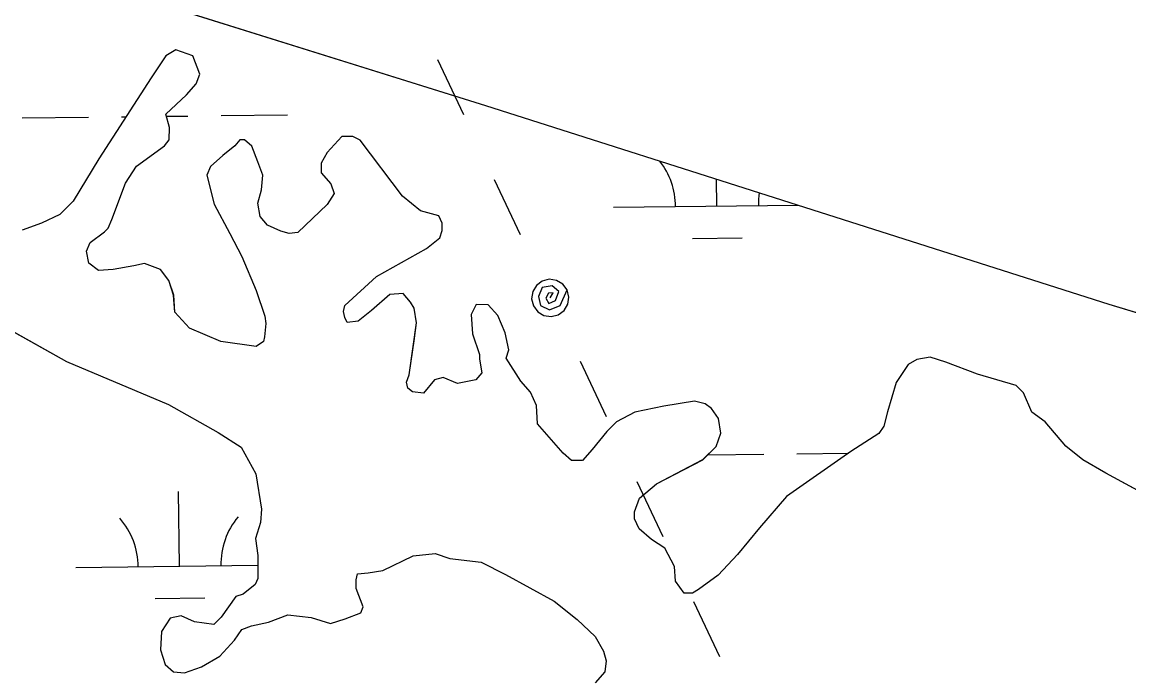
# Model space of a CAD drawing. Extents: x 3684037 to 3722149, y 433263 to 459021.
# Drawn here: x 3716492 to 3717026, y 452038 to 452354 of the extents above; entities that cross this region are included whole.
import ezdxf

# ---------------------------------------------------------------- set-up
doc = ezdxf.new("R2010")
doc.units = 0
for name, color, linetype in [('V-TOPO-SHOR', 7, 'Continuous'), ('V-UTIL-LINE', 7, 'Continuous'), ('V-WETL-SWMP', 7, 'Continuous')]:
    doc.layers.add(name, color=color, linetype=linetype)

msp = doc.modelspace()

# ---------------------------------------------------------------- linework, layer by layer
at = {"layer": 'V-TOPO-SHOR'}
for points in [[(3715587.48, 453091.14), (3715656.42, 453028.81), (3715727.04, 452946.55), (3715834.43, 452820.23), (3715921.99, 452722.1), (3715962.87, 452683.3), (3715995.56, 452646.28), (3716015.4, 452622.19), (3716020.06, 452613.39), (3716038.7, 452579.93), (3716052.71, 452566.41), (3716234.59, 452464.45), (3716715.7, 452314.05), (3717016.53, 452218.15), (3717331.43, 452123.37), (3717475.4, 452073.1), (3717679.08, 452009.74), (3718079.2, 451880.31)], [(3716609.14, 452212.37), (3716609.72, 452208.85), (3716609.11, 452202.41), (3716608.52, 452200.06), (3716604.99, 452197.73), (3716588, 452200.13), (3716572.77, 452206.63), (3716565.76, 452214.28), (3716565.2, 452222.48), (3716562.88, 452229.53), (3716558.8, 452234.82), (3716551.19, 452237.77), (3716545.9, 452236.62), (3716535.93, 452234.89), (3716528.9, 452234.33), (3716524.22, 452237.86), (3716523.06, 452243.73), (3716524.84, 452247.83), (3716531.89, 452253.08), (3716533.65, 452254.83), (3716535.42, 452258.93), (3716541.93, 452276.5), (3716547.23, 452284.69), (3716560.75, 452294.61), (3716563.11, 452297.53), (3716563.13, 452303.4), (3716561.39, 452309.85), (3716571.39, 452319.2), (3716576.09, 452324.46), (3716577.87, 452329.14), (3716574.38, 452337.95), (3716566.18, 452340.91), (3716561.48, 452337.99), (3716554.41, 452327.46), (3716529.07, 452288.27), (3716516.69, 452267.79), (3716510.22, 452261.36), (3716501.42, 452257.28), (3716492.02, 452253.8)], [(3716818.59, 452080.36), (3716815.65, 452078.61), (3716811.55, 452078.63), (3716807.46, 452084.5), (3716806.9, 452091.54), (3716802.24, 452100.35), (3716795.81, 452104.47), (3716789.96, 452109.77), (3716787.63, 452114.47), (3716787.64, 452117.98), (3716790.01, 452124.42), (3716798.24, 452131.43), (3716820.56, 452143.08), (3716827.02, 452149.51), (3716829.39, 452155.95), (3716828.24, 452162.99), (3716824.74, 452167.7), (3716821.82, 452170.05), (3716816.54, 452171.24), (3716801.88, 452168.94), (3716787.8, 452166.06), (3716778.99, 452161.4), (3716774.29, 452156.72), (3716767.22, 452147.95), (3716762.52, 452142.69), (3716757.24, 452142.71), (3716753.15, 452146.24), (3716740.88, 452160.35), (3716740.32, 452169.15), (3716737.41, 452175.6), (3716732.74, 452180.9), (3716725.74, 452192.06), (3716726.93, 452196.16), (3716725.2, 452204.37), (3716721.7, 452212.59), (3716717.03, 452217.88), (3716711.17, 452217.9), (3716708.81, 452213.22), (3716709.37, 452203.84), (3716712.85, 452193.86), (3716712.84, 452191.51), (3716713.99, 452185.06), (3716711.05, 452181.55), (3716702.25, 452179.82), (3716695.23, 452182.78), (3716691.12, 452181.62), (3716685.82, 452175.19), (3716680.55, 452175.79), (3716678.21, 452177.56), (3716677.63, 452180.49), (3716678.81, 452184), (3716681.21, 452200.41), (3716682.41, 452209.2), (3716681.27, 452216.24), (3716679.52, 452219.18), (3716676.01, 452223.29), (3716669.56, 452222.73), (3716660.74, 452215.14), (3716654.28, 452209.88), (3716649, 452209.31), (3716647.83, 452211.66), (3716647.25, 452214.59), (3716647.85, 452217.52), (3716663.14, 452231.54), (3716687.22, 452244.95), (3716693.69, 452250.2), (3716694.87, 452253.72), (3716694.88, 452257.23), (3716693.14, 452260.76), (3716684.35, 452263.13), (3716675.58, 452270.2), (3716655.15, 452297.23), (3716651.64, 452299), (3716646.36, 452299.02), (3716639.3, 452291.42), (3716636.35, 452286.15), (3716636.34, 452281.46), (3716641.01, 452276.17), (3716642.75, 452271.48), (3716639.22, 452266.21), (3716625.1, 452252.77), (3716621, 452252.2), (3716616.9, 452253.39), (3716610.46, 452256.34), (3716606.96, 452260.45), (3716605.8, 452266.91), (3716607.58, 452273.35), (3716608.19, 452280.38), (3716605.87, 452286.84), (3716602.96, 452294.47), (3716599.46, 452297.41), (3716597.11, 452297.42), (3716594.75, 452294.5), (3716588.88, 452289.83), (3716583, 452284.57), (3716581.23, 452280.47), (3716584.7, 452266.39), (3716592.27, 452252.29), (3716598.1, 452241.14), (3716605.08, 452224.7), (3716609.14, 452212.37)], [(3716440.94, 452231.1), (3716513.51, 452190.41), (3716562.69, 452169.73), (3716586.68, 452156.16), (3716597.79, 452149.09), (3716604.79, 452136.17), (3716607.66, 452119.16), (3716607.06, 452112.72), (3716604.69, 452105.1), (3716605.83, 452096.89), (3716605.79, 452085.75), (3716604.61, 452082.82), (3716598.73, 452078.15), (3716595.21, 452076.99), (3716588.14, 452067.05), (3716584.62, 452063.54), (3716575.24, 452064.74), (3716568.8, 452067.7), (3716563.52, 452066.54), (3716559.39, 452060.11), (3716558.78, 452051.32), (3716561.1, 452044.27), (3716565.19, 452040.74), (3716570.47, 452040.14), (3716578.68, 452043.04), (3716587.5, 452048.29), (3716594.56, 452055.89), (3716598.09, 452061.15), (3716602.79, 452062.9), (3716611, 452064.63), (3716620.39, 452068.11), (3716631.53, 452066.91), (3716640.9, 452063.94), (3716647.94, 452066.27), (3716655.57, 452069.17), (3716656.75, 452072.1), (3716653.26, 452080.9), (3716653.28, 452085.01), (3716653.88, 452087.94), (3716659.15, 452088.51), (3716666.19, 452089.65), (3716680.87, 452096.64), (3716691.43, 452097.78), (3716698.46, 452095.41), (3716713.69, 452093.6), (3716725.4, 452087.7), (3716748.81, 452074.73), (3716759.92, 452065.9), (3716768.68, 452057.66), (3716772.76, 452050.61), (3716773.92, 452045.92), (3716773.32, 452040.64), (3716768.61, 452035.38)], [(3717060.82, 452111.81), (3717015.18, 452136.58), (3717004.06, 452143.07), (3716995.87, 452149.54), (3716985.94, 452161.3), (3716979.51, 452166.01), (3716975.44, 452175.41), (3716971.93, 452178.94), (3716953.19, 452184.27), (3716937.96, 452190.19), (3716930.35, 452192.56), (3716923.9, 452191.41), (3716919.79, 452189.07), (3716913.9, 452180.3), (3716909.74, 452166.24), (3716907.96, 452159.21), (3716905.6, 452155.7), (3716892.09, 452146.95), (3716860.95, 452125.36), (3716848, 452110.17), (3716837.41, 452097.3), (3716827.99, 452087.37), (3716818.59, 452080.36)]]:
    msp.add_lwpolyline(points, dxfattribs=at)
at = {"layer": 'V-UTIL-LINE'}
for points in [[(3716692.58, 452336.3), (3716705.16, 452309.66)], [(3716719.95, 452278.33), (3716732.53, 452251.69)], [(3716746.96, 452221.14), (3716748.4, 452223.63), (3716746.08, 452223.43), (3716744.77, 452221.02), (3716746.3, 452218.53), (3716749.44, 452219.83), (3716751.13, 452224.2), (3716747.87, 452226.95), (3716743.07, 452226.12), (3716741.31, 452221.89), (3716742.3, 452217.53), (3716746.67, 452215.48), (3716751.77, 452217.54), (3716755.1, 452224.98), (3716753.01, 452227.81), (3716750, 452229.61), (3716746.52, 452230.13), (3716743.12, 452229.28), (3716740.29, 452227.19), (3716738.49, 452224.18), (3716737.97, 452220.71), (3716738.82, 452217.3), (3716740.91, 452214.48), (3716743.92, 452212.67), (3716747.4, 452212.15), (3716750.8, 452213), (3716753.62, 452215.09), (3716755.43, 452218.1), (3716755.95, 452221.58), (3716755.1, 452224.98)], [(3716761.39, 452190.59), (3716773.96, 452163.95)], [(3716788.76, 452132.62), (3716801.34, 452105.98)], [(3716816.14, 452074.65), (3716828.71, 452048.01)]]:
    msp.add_lwpolyline(points, dxfattribs=at)
at = {"layer": 'V-WETL-SWMP'}
for p, q in [((3716234.59, 452464.45), (3716715.7, 452314.05)), ((3716561.48, 452337.99), (3716554.41, 452327.46)), ((3716566.18, 452340.91), (3716561.48, 452337.99)), ((3716574.38, 452337.95), (3716566.18, 452340.91)), ((3716577.87, 452329.14), (3716574.38, 452337.95)), ((3716554.41, 452327.46), (3716529.07, 452288.27)), ((3716576.09, 452324.46), (3716577.87, 452329.14)), ((3716571.39, 452319.2), (3716576.09, 452324.46)), ((3716561.39, 452309.85), (3716571.39, 452319.2)), ((3716715.7, 452314.05), (3717016.53, 452218.15)), ((3716492.09, 452308.01), (3716524.09, 452308.38)), ((3716540.09, 452308.57), (3716542.22, 452308.6)), ((3716563.13, 452303.4), (3716561.39, 452309.85)), ((3716561.67, 452308.82), (3716572.09, 452308.94)), ((3716588.09, 452309.13), (3716620.09, 452309.5)), ((3716563.11, 452297.53), (3716563.13, 452303.4)), ((3716547.23, 452284.69), (3716560.75, 452294.61)), ((3716560.75, 452294.61), (3716563.11, 452297.53)), ((3716594.75, 452294.5), (3716588.88, 452289.83)), ((3716597.11, 452297.42), (3716594.75, 452294.5)), ((3716599.46, 452297.41), (3716597.11, 452297.42)), ((3716602.96, 452294.47), (3716599.46, 452297.41)), ((3716646.36, 452299.02), (3716639.3, 452291.42)), ((3716651.64, 452299), (3716646.36, 452299.02)), ((3716655.15, 452297.23), (3716651.64, 452299)), ((3716675.58, 452270.2), (3716655.15, 452297.23)), ((3716588.88, 452289.83), (3716583, 452284.57)), ((3716605.87, 452286.84), (3716602.96, 452294.47)), ((3716639.3, 452291.42), (3716636.35, 452286.15)), ((3716529.07, 452288.27), (3716516.69, 452267.79)), ((3716541.93, 452276.5), (3716547.23, 452284.69)), ((3716583, 452284.57), (3716581.23, 452280.47)), ((3716608.19, 452280.38), (3716605.87, 452286.84)), ((3716636.35, 452286.15), (3716636.34, 452281.46)), ((3716581.23, 452280.47), (3716584.7, 452266.39)), ((3716607.58, 452273.35), (3716608.19, 452280.38)), ((3716636.34, 452281.46), (3716641.01, 452276.17)), ((3716827.46, 452265.48), (3716827.3, 452278.47)), ((3716535.43, 452258.93), (3716541.93, 452276.5)), ((3716605.8, 452266.91), (3716607.58, 452273.35)), ((3716641.01, 452276.17), (3716642.75, 452271.48)), ((3716516.69, 452267.79), (3716510.22, 452261.36)), ((3716642.75, 452271.48), (3716639.22, 452266.21)), ((3716684.35, 452263.13), (3716675.58, 452270.2)), ((3716584.7, 452266.39), (3716592.27, 452252.3)), ((3716606.96, 452260.45), (3716605.8, 452266.91)), ((3716639.22, 452266.21), (3716625.1, 452252.77)), ((3716693.14, 452260.76), (3716684.35, 452263.13)), ((3716777.46, 452264.9), (3716866.63, 452265.94)), ((3716501.42, 452257.28), (3716492.02, 452253.8)), ((3716510.22, 452261.36), (3716501.42, 452257.28)), ((3716533.65, 452254.83), (3716535.43, 452258.93)), ((3716610.46, 452256.34), (3716606.96, 452260.45)), ((3716694.88, 452257.23), (3716693.14, 452260.76)), ((3716694.87, 452253.72), (3716694.88, 452257.23)), ((3716524.84, 452247.83), (3716531.89, 452253.08)), ((3716531.89, 452253.08), (3716533.65, 452254.83)), ((3716592.27, 452252.3), (3716598.1, 452241.14)), ((3716616.9, 452253.39), (3716610.46, 452256.34)), ((3716621, 452252.2), (3716616.9, 452253.39)), ((3716625.1, 452252.77), (3716621, 452252.2)), ((3716693.69, 452250.2), (3716694.87, 452253.72)), ((3716523.06, 452243.73), (3716524.84, 452247.83)), ((3716687.22, 452244.95), (3716693.69, 452250.2)), ((3716815.64, 452249.91), (3716839.63, 452250.19)), ((3716524.22, 452237.86), (3716523.06, 452243.73)), ((3716598.1, 452241.14), (3716605.08, 452224.7)), ((3716663.14, 452231.54), (3716687.22, 452244.95)), ((3716528.9, 452234.33), (3716524.22, 452237.86)), ((3716545.91, 452236.62), (3716535.93, 452234.89)), ((3716551.19, 452237.77), (3716545.91, 452236.62)), ((3716558.8, 452234.82), (3716551.19, 452237.77)), ((3716440.95, 452231.1), (3716513.51, 452190.41)), ((3716535.93, 452234.89), (3716528.9, 452234.33)), ((3716562.88, 452229.53), (3716558.8, 452234.82)), ((3716647.85, 452217.52), (3716663.14, 452231.54)), ((3716565.21, 452222.48), (3716562.88, 452229.53)), ((3716565.76, 452214.28), (3716565.21, 452222.48)), ((3716605.08, 452224.7), (3716609.14, 452212.37)), ((3716669.56, 452222.73), (3716660.74, 452215.14)), ((3716676.01, 452223.29), (3716669.56, 452222.73)), ((3716679.52, 452219.18), (3716676.01, 452223.29)), ((3716647.26, 452214.59), (3716647.85, 452217.52)), ((3716647.83, 452211.66), (3716647.26, 452214.59)), ((3716660.74, 452215.14), (3716654.28, 452209.88)), ((3716681.27, 452216.24), (3716679.52, 452219.18)), ((3716682.41, 452209.2), (3716681.27, 452216.24)), ((3716711.17, 452217.9), (3716708.81, 452213.22)), ((3716717.03, 452217.88), (3716711.17, 452217.9)), ((3716721.71, 452212.59), (3716717.03, 452217.88)), ((3717016.53, 452218.15), (3717331.43, 452123.37)), ((3716572.77, 452206.63), (3716565.76, 452214.28)), ((3716609.14, 452212.37), (3716609.72, 452208.85)), ((3716649, 452209.31), (3716647.83, 452211.66)), ((3716654.28, 452209.88), (3716649, 452209.31)), ((3716678.81, 452184), (3716682.41, 452209.2)), ((3716708.81, 452213.22), (3716709.37, 452203.84)), ((3716725.2, 452204.37), (3716721.71, 452212.59)), ((3716588, 452200.13), (3716572.77, 452206.63)), ((3716609.72, 452208.85), (3716609.11, 452202.41)), ((3716709.37, 452203.84), (3716712.85, 452193.86)), ((3716726.93, 452196.16), (3716725.2, 452204.37)), ((3716604.99, 452197.73), (3716588, 452200.13)), ((3716608.52, 452200.06), (3716604.99, 452197.73)), ((3716609.11, 452202.41), (3716608.52, 452200.06)), ((3716712.85, 452193.86), (3716712.84, 452191.51)), ((3716725.74, 452192.06), (3716726.93, 452196.16)), ((3716513.51, 452190.41), (3716562.69, 452169.73)), ((3716712.84, 452191.51), (3716713.99, 452185.06)), ((3716732.74, 452180.9), (3716725.74, 452192.06)), ((3716919.79, 452189.07), (3716913.89, 452180.3)), ((3716923.9, 452191.41), (3716919.79, 452189.07)), ((3716930.35, 452192.56), (3716923.9, 452191.41)), ((3716937.96, 452190.19), (3716930.35, 452192.56)), ((3716953.19, 452184.27), (3716937.96, 452190.19)), ((3716677.63, 452180.49), (3716678.81, 452184)), ((3716695.23, 452182.78), (3716691.12, 452181.62)), ((3716702.25, 452179.82), (3716695.23, 452182.78)), ((3716713.99, 452185.06), (3716711.05, 452181.55)), ((3716971.93, 452178.94), (3716953.19, 452184.27)), ((3716678.21, 452177.56), (3716677.63, 452180.49)), ((3716680.55, 452175.79), (3716678.21, 452177.56)), ((3716691.12, 452181.62), (3716685.82, 452175.19)), ((3716711.05, 452181.55), (3716702.25, 452179.82)), ((3716737.41, 452175.6), (3716732.74, 452180.9)), ((3716913.89, 452180.3), (3716909.74, 452166.24)), ((3716975.44, 452175.41), (3716971.93, 452178.94)), ((3716685.82, 452175.19), (3716680.55, 452175.79)), ((3716740.32, 452169.15), (3716737.41, 452175.6)), ((3716979.51, 452166.01), (3716975.44, 452175.41)), ((3716562.69, 452169.73), (3716586.68, 452156.16)), ((3716740.88, 452160.35), (3716740.32, 452169.15)), ((3716801.88, 452168.94), (3716787.8, 452166.06)), ((3716816.54, 452171.24), (3716801.88, 452168.94)), ((3716821.82, 452170.05), (3716816.54, 452171.24)), ((3716824.74, 452167.7), (3716821.82, 452170.05)), ((3716828.24, 452162.99), (3716824.74, 452167.7)), ((3716778.99, 452161.4), (3716774.29, 452156.72)), ((3716787.8, 452166.06), (3716778.99, 452161.4)), ((3716829.39, 452155.95), (3716828.24, 452162.99)), ((3716909.74, 452166.24), (3716907.96, 452159.21)), ((3716985.94, 452161.3), (3716979.51, 452166.01)), ((3716995.87, 452149.54), (3716985.94, 452161.3)), ((3716586.68, 452156.16), (3716597.79, 452149.09)), ((3716753.15, 452146.24), (3716740.88, 452160.35)), ((3716774.29, 452156.72), (3716767.22, 452147.95)), ((3716827.02, 452149.51), (3716829.39, 452155.95)), ((3716905.6, 452155.7), (3716892.09, 452146.95)), ((3716907.96, 452159.21), (3716905.6, 452155.7)), ((3716597.79, 452149.09), (3716604.79, 452136.17)), ((3716757.24, 452142.71), (3716753.15, 452146.24)), ((3716767.22, 452147.95), (3716762.51, 452142.69)), ((3716820.56, 452143.09), (3716827.02, 452149.51)), ((3716822.83, 452145.35), (3716850.01, 452145.66)), ((3716892.09, 452146.95), (3716860.95, 452125.36)), ((3716866.01, 452145.85), (3716890.92, 452146.14)), ((3717004.06, 452143.07), (3716995.87, 452149.54)), ((3716762.51, 452142.69), (3716757.24, 452142.71)), ((3716798.24, 452131.43), (3716820.56, 452143.09)), ((3717015.17, 452136.58), (3717004.06, 452143.07)), ((3716604.79, 452136.17), (3716607.66, 452119.16)), ((3717060.82, 452111.81), (3717015.17, 452136.58)), ((3716790.01, 452124.42), (3716798.24, 452131.43)), ((3716568.02, 452091.64), (3716567.61, 452127.64)), ((3716787.64, 452117.98), (3716790.01, 452124.42)), ((3716860.95, 452125.36), (3716848, 452110.16)), ((3716607.66, 452119.16), (3716607.06, 452112.71)), ((3716787.63, 452114.47), (3716787.64, 452117.98)), ((3716789.96, 452109.77), (3716787.63, 452114.47)), ((3716607.06, 452112.71), (3716604.69, 452105.1)), ((3716795.81, 452104.47), (3716789.96, 452109.77)), ((3716848, 452110.16), (3716837.41, 452097.3)), ((3716604.69, 452105.1), (3716605.83, 452096.89)), ((3716802.24, 452100.35), (3716795.81, 452104.47)), ((3716605.83, 452096.89), (3716605.79, 452085.75)), ((3716680.87, 452096.64), (3716691.43, 452097.78)), ((3716691.43, 452097.78), (3716698.46, 452095.41)), ((3716806.9, 452091.54), (3716802.24, 452100.35)), ((3716837.41, 452097.3), (3716827.99, 452087.37)), ((3716518.03, 452091.06), (3716605.81, 452092.08)), ((3716666.19, 452089.66), (3716680.87, 452096.64)), ((3716698.46, 452095.41), (3716713.69, 452093.6)), ((3716713.69, 452093.6), (3716725.4, 452087.7)), ((3716807.47, 452084.5), (3716806.9, 452091.54)), ((3716653.28, 452085.01), (3716653.88, 452087.94)), ((3716653.88, 452087.94), (3716659.15, 452088.51)), ((3716659.15, 452088.51), (3716666.19, 452089.66)), ((3716725.4, 452087.7), (3716748.81, 452074.73)), ((3716827.99, 452087.37), (3716818.59, 452080.36)), ((3716604.61, 452082.82), (3716598.73, 452078.15)), ((3716605.79, 452085.75), (3716604.61, 452082.82)), ((3716653.27, 452080.9), (3716653.28, 452085.01)), ((3716656.75, 452072.1), (3716653.27, 452080.9)), ((3716811.55, 452078.63), (3716807.47, 452084.5)), ((3716556.21, 452076.07), (3716580.2, 452076.35)), ((3716595.21, 452076.99), (3716588.14, 452067.05)), ((3716598.73, 452078.15), (3716595.21, 452076.99)), ((3716815.65, 452078.61), (3716811.55, 452078.63)), ((3716818.59, 452080.36), (3716815.65, 452078.61)), ((3716655.57, 452069.17), (3716656.75, 452072.1)), ((3716748.81, 452074.73), (3716759.92, 452065.9)), ((3716563.52, 452066.54), (3716559.4, 452060.11)), ((3716568.8, 452067.7), (3716563.52, 452066.54)), ((3716575.24, 452064.75), (3716568.8, 452067.7)), ((3716588.14, 452067.05), (3716584.62, 452063.54)), ((3716611, 452064.63), (3716620.39, 452068.11)), ((3716620.39, 452068.11), (3716631.53, 452066.91)), ((3716631.53, 452066.91), (3716640.9, 452063.94)), ((3716640.9, 452063.94), (3716647.94, 452066.27)), ((3716647.94, 452066.27), (3716655.57, 452069.17)), ((3716759.92, 452065.9), (3716768.68, 452057.66)), ((3716559.4, 452060.11), (3716558.78, 452051.32)), ((3716584.62, 452063.54), (3716575.24, 452064.75)), ((3716594.56, 452055.89), (3716598.09, 452061.15)), ((3716598.09, 452061.15), (3716602.79, 452062.9)), ((3716602.79, 452062.9), (3716611, 452064.63)), ((3716587.5, 452048.29), (3716594.56, 452055.89)), ((3716768.68, 452057.66), (3716772.76, 452050.61)), ((3716558.78, 452051.32), (3716561.1, 452044.27)), ((3716772.76, 452050.61), (3716773.92, 452045.92)), ((3716561.1, 452044.27), (3716565.19, 452040.74)), ((3716578.69, 452043.04), (3716587.5, 452048.29)), ((3716773.92, 452045.92), (3716773.32, 452040.64)), ((3716565.19, 452040.74), (3716570.47, 452040.14)), ((3716570.47, 452040.14), (3716578.69, 452043.04)), ((3716773.32, 452040.64), (3716768.61, 452035.38))]:
    msp.add_line(p, q, dxfattribs=at)
for centre, start, end in [((3716772.21, 452265.31), 359.8949, 38.4692), ((3716882.69, 452266.6), 171.309, 181.4385), ((3716512.78, 452091.47), 359.8949, 41.4385), ((3716623.26, 452092.76), 139.8949, 181.4385)]:
    msp.add_arc(centre, 35.25, start, end, dxfattribs=at)

doc.saveas('drawing.dxf')
